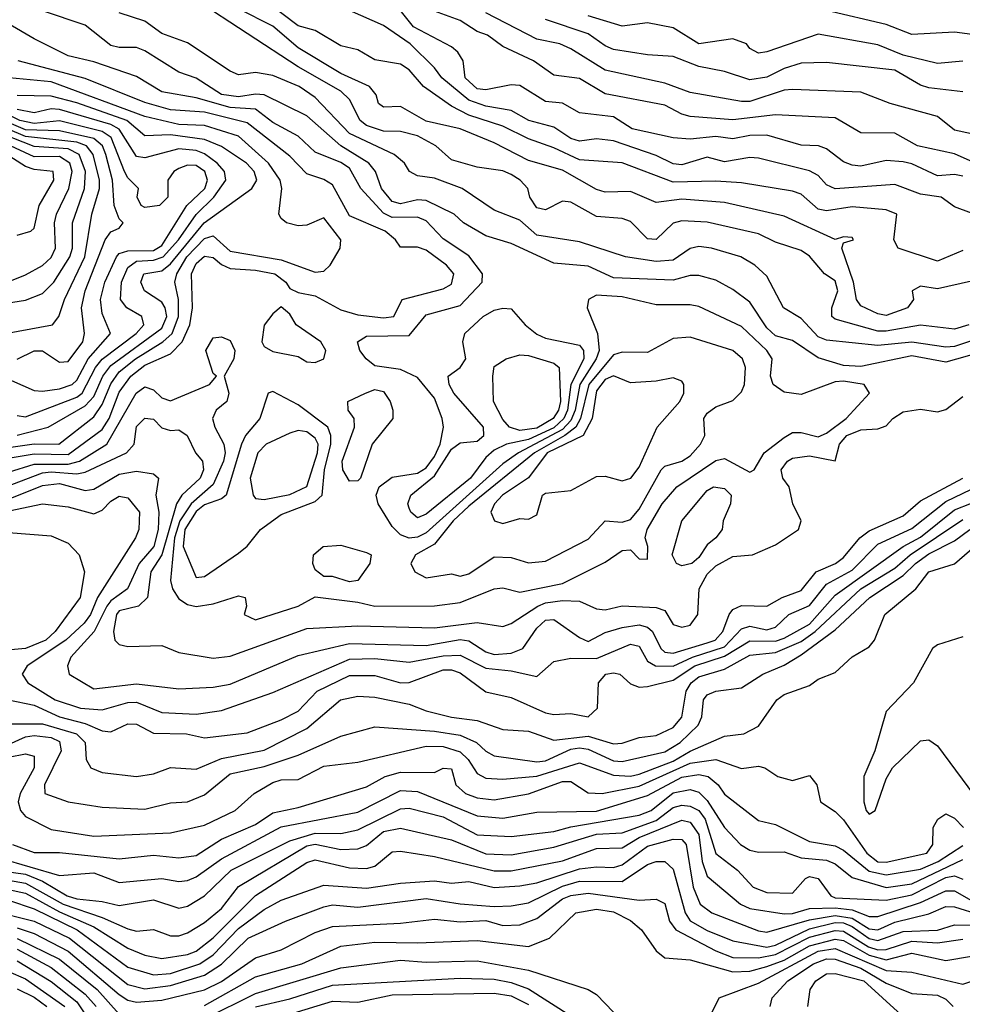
# Model space of a CAD drawing. Header units: metres. Extents: x -51132 to -49532, y -231222 to -229437.
# Tile 456 of 656: x -50107 to -50052, y -230456 to -230398. Entities that reach past the tile are written whole.
import ezdxf

# ---------------------------------------------------------------- set-up
doc = ezdxf.new("R2010")
doc.units = ezdxf.units.M
for name, color, linetype in [('CONTOUR_HALF', 8, 'Continuous'), ('CONTOUR_INDEX', 1, 'Continuous'), ('CONTOUR_INTER', 3, 'Continuous')]:
    doc.layers.add(name, color=color, linetype=linetype)

msp = doc.modelspace()

# ---------------------------------------------------------------- linework, layer by layer
at = {"layer": 'CONTOUR_HALF'}
for points, elevation in [([(-50051.08, -230416.687), (-50052.08, -230417.025), (-50052.58, -230417.065), (-50054.58, -230416.767), (-50056.58, -230416.969), (-50059.58, -230416.652), (-50060.08, -230416.464), (-50061.08, -230415.374), (-50062.11, -230414.759), (-50063.08, -230412.891), (-50063.784, -230412.259), (-50064.621, -230411.759), (-50066.343, -230411.259), (-50067.08, -230411.164), (-50067.58, -230411.275), (-50068.58, -230411.957), (-50069.58, -230412.047), (-50071.388, -230411.759), (-50074.08, -230410.883), (-50076.58, -230410.492), (-50077.58, -230409.617), (-50079.08, -230409.032), (-50080.972, -230407.759), (-50082.58, -230407.145), (-50083.58, -230407.017), (-50084.059, -230406.759), (-50084.349, -230406.259), (-50084.947, -230405.759), (-50087.58, -230404.519), (-50089.58, -230402.403), (-50090.523, -230401.759), (-50092.08, -230401.131), (-50093.08, -230400.947), (-50094.08, -230401.078), (-50094.58, -230400.862), (-50097.08, -230399.213), (-50098.58, -230398.658), (-50099.58, -230397.933), (-50101.08, -230397.449)], 50.5), ([(-50051.08, -230413.201), (-50053.08, -230413.641), (-50054.08, -230413.49), (-50054.566, -230413.759), (-50054.478, -230414.259), (-50054.844, -230414.759), (-50056.08, -230415.215), (-50056.58, -230415.116), (-50057.58, -230414.634), (-50057.836, -230414.259), (-50057.993, -230413.259), (-50058.694, -230411.259), (-50058.58, -230410.952), (-50057.995, -230410.759), (-50058.08, -230410.622), (-50058.58, -230410.599), (-50059.08, -230410.74), (-50062.08, -230409.374), (-50065.58, -230408.584), (-50068.08, -230408.372), (-50069.58, -230408.583), (-50071.08, -230407.936), (-50072.58, -230407.978), (-50073.08, -230407.809), (-50075.08, -230406.673), (-50077.08, -230406.114), (-50079.08, -230405.075), (-50081.08, -230404.253), (-50083.08, -230403.805), (-50084.58, -230402.936), (-50085.58, -230402.985), (-50085.863, -230402.759), (-50086.011, -230402.259), (-50086.41, -230401.759), (-50088.08, -230401.009), (-50090.58, -230399.498), (-50092.08, -230398.23), (-50094.08, -230397.213)], 51.5), ([(-50051.08, -230409.205), (-50052.08, -230408.825), (-50052.859, -230408.259), (-50054.08, -230408.079), (-50055.58, -230407.509), (-50059.08, -230407.778), (-50059.58, -230407.542), (-50060.08, -230406.996), (-50060.58, -230406.718), (-50063.58, -230405.968), (-50064.08, -230405.925), (-50065.58, -230406.196), (-50066.58, -230405.905), (-50068.08, -230406.365), (-50068.58, -230406.303), (-50069.58, -230405.807), (-50072.08, -230404.947), (-50073.08, -230404.848), (-50074.08, -230404.967), (-50074.58, -230404.827), (-50075.58, -230404.144), (-50077.06, -230403.759), (-50078.08, -230403.169), (-50079.58, -230402.925), (-50080.58, -230402.575), (-50082.153, -230401.259), (-50082.58, -230400.665), (-50084.006, -230399.259), (-50085.58, -230398.181), (-50087.58, -230397.298)], 52.5), ([(-50049.58, -230406.836), (-50052.08, -230405.726), (-50054.252, -230405.259), (-50055.58, -230404.511), (-50057.58, -230404.485), (-50059.08, -230403.597), (-50062.58, -230403.429), (-50065.08, -230403.722), (-50067.58, -230403.519), (-50068.08, -230403.392), (-50069.08, -230402.872), (-50072.58, -230402.189), (-50074.08, -230401.306), (-50075.58, -230401.094), (-50076.775, -230400.259), (-50078.58, -230399.41), (-50079.478, -230398.759), (-50080.08, -230398.53), (-50081.08, -230397.896), (-50082.8, -230397.259)], 53.5), ([(-50050.747, -230398.759), (-50052.08, -230398.571), (-50054.58, -230398.711), (-50056.08, -230398.124), (-50059.58, -230397.299)], 55.5), ([(-50107.58, -230424.407), (-50106.08, -230423.926), (-50104.08, -230423.929), (-50103.414, -230423.759), (-50101.806, -230422.759), (-50100.085, -230419.759), (-50099.58, -230419.402), (-50099.08, -230419.565), (-50098.58, -230420.03), (-50098.08, -230420.215), (-50095.783, -230419.259), (-50095.382, -230418.759), (-50095.58, -230418.607), (-50095.999, -230417.259), (-50095.58, -230416.515), (-50095.08, -230416.459), (-50094.58, -230416.67), (-50094.297, -230417.259), (-50094.357, -230417.759), (-50094.924, -230418.759), (-50094.659, -230419.759), (-50094.78, -230420.259), (-50095.405, -230420.759), (-50095.609, -230421.259), (-50095.478, -230421.759), (-50094.951, -230422.759), (-50094.869, -230423.259), (-50094.965, -230423.759), (-50095.58, -230425.128), (-50096.863, -230426.259), (-50097.526, -230427.259), (-50097.845, -230428.259), (-50098.075, -230430.759), (-50097.954, -230431.259), (-50097.58, -230431.835), (-50097.08, -230432.169), (-50096.58, -230432.29), (-50095.58, -230432.126), (-50094.08, -230431.658), (-50093.701, -230431.759), (-50093.609, -230432.259), (-50093.749, -230432.759), (-50093.08, -230433.06), (-50090.58, -230432.263), (-50089.58, -230431.722), (-50087.08, -230432.036), (-50086.08, -230432.275), (-50082.58, -230432.255), (-50081.08, -230432.054), (-50079.08, -230431.251), (-50078.58, -230431.196), (-50077.58, -230431.446), (-50075.08, -230430.943), (-50072.58, -230429.677), (-50071.58, -230429.009), (-50071.08, -230428.961), (-50070.58, -230429.483), (-50070.08, -230429.517), (-50070.075, -230428.759), (-50070.231, -230428.259), (-50070.1, -230427.759), (-50069.232, -230426.259), (-50068.372, -230425.259), (-50066.08, -230423.711), (-50065.58, -230423.601), (-50064.08, -230424.408), (-50063.836, -230424.259), (-50063.251, -230423.259), (-50062.08, -230422.362), (-50061.58, -230422.083), (-50061.08, -230422.069), (-50060.08, -230422.319), (-50059.58, -230422.111), (-50058.436, -230421.259), (-50057.064, -230419.759), (-50057.384, -230419.259), (-50058.58, -230419.057), (-50059.08, -230419.094), (-50061.08, -230419.843), (-50062.08, -230419.7), (-50062.723, -230419.259), (-50062.881, -230418.759), (-50062.779, -230417.759), (-50063.091, -230417.259), (-50064.58, -230415.847), (-50067.08, -230414.68), (-50067.58, -230414.572), (-50069.58, -230414.576), (-50071.58, -230414.113), (-50073.08, -230414.016), (-50073.543, -230414.259), (-50073.626, -230414.759), (-50073.026, -230416.259), (-50072.935, -230417.259), (-50073.1, -230417.759), (-50074.06, -230419.259), (-50074.325, -230420.759), (-50074.58, -230421.376), (-50075.08, -230421.898), (-50077.652, -230423.259), (-50078.58, -230423.91), (-50083.08, -230427.962), (-50083.58, -230428.214), (-50084.08, -230428.269), (-50084.58, -230428.076), (-50085.08, -230427.597), (-50085.884, -230426.259), (-50086.019, -230425.759), (-50085.842, -230425.259), (-50085.08, -230424.694), (-50083.58, -230424.452), (-50083.08, -230424.148), (-50082.58, -230423.481), (-50082.264, -230422.759), (-50082.062, -230421.759), (-50082.14, -230421.259), (-50082.58, -230420.059), (-50083.58, -230418.844), (-50084.58, -230418.377), (-50086.08, -230418.159), (-50086.6, -230417.759), (-50086.963, -230417.259), (-50087.107, -230416.759), (-50086.58, -230416.419), (-50084.08, -230416.387), (-50083.08, -230415.162), (-50081.08, -230414.623), (-50079.797, -230413.259), (-50079.765, -230412.759), (-50080.58, -230411.708), (-50082.08, -230410.712), (-50083.08, -230409.647), (-50083.58, -230409.427), (-50085.08, -230409.453), (-50085.58, -230409.202), (-50086.911, -230407.759), (-50087.58, -230406.56), (-50088.08, -230406.226), (-50089.58, -230405.626), (-50090.58, -230404.678), (-50092.08, -230403.872), (-50093.08, -230403.102), (-50094.58, -230403.007), (-50096.58, -230402.428), (-50098.58, -230402.083), (-50100.08, -230401.185), (-50102.58, -230400.315), (-50104.08, -230399.964), (-50106.08, -230398.978), (-50107.58, -230398.08)], 49.5), ([(-50051.58, -230402.076), (-50053.58, -230401.845), (-50054.08, -230401.681), (-50055.58, -230400.812), (-50059.58, -230400.354), (-50061.08, -230400.402), (-50062.08, -230400.718), (-50063.08, -230401.226), (-50064.08, -230401.368), (-50065.58, -230400.88), (-50067.08, -230400.584), (-50068.58, -230400.004), (-50070.08, -230399.912), (-50072.08, -230399.599), (-50072.58, -230399.387), (-50073.58, -230398.673), (-50076.08, -230397.84)], 54.5), ([(-50107.58, -230422.95), (-50106.08, -230422.731), (-50104.633, -230422.759), (-50102.58, -230421.159), (-50102.08, -230420.43), (-50101.58, -230419.217), (-50101.08, -230418.522), (-50100.137, -230417.759), (-50098.53, -230416.759), (-50097.983, -230416.259), (-50097.608, -230415.259), (-50097.612, -230414.259), (-50097.824, -230413.259), (-50097.699, -230412.759), (-50097.111, -230411.759), (-50096.08, -230410.689), (-50095.58, -230410.53), (-50094.58, -230411.439), (-50091.58, -230411.935), (-50089.58, -230412.659), (-50089.08, -230412.606), (-50088.701, -230412.259), (-50088.114, -230411.259), (-50088.087, -230410.759), (-50089.08, -230409.474), (-50090.08, -230409.909), (-50090.58, -230409.935), (-50091.276, -230409.759), (-50091.58, -230409.507), (-50091.717, -230409.259), (-50091.536, -230407.759), (-50091.646, -230407.259), (-50092.326, -230406.259), (-50094.08, -230404.688), (-50096.08, -230404.054), (-50097.58, -230403.999), (-50099.58, -230403.522), (-50105.08, -230401.493), (-50107.541, -230401.259)], 48.5), ([(-50107.08, -230417.774), (-50106.08, -230417.274), (-50105.58, -230417.276), (-50104.58, -230417.951), (-50104.08, -230417.901), (-50103.221, -230416.759), (-50103.126, -230416.259), (-50103.294, -230414.759), (-50103.084, -230413.759), (-50101.919, -230410.759), (-50101.58, -230410.29), (-50101.08, -230410.083), (-50100.845, -230409.759), (-50101.08, -230409.527), (-50101.388, -230408.759), (-50101.474, -230407.259), (-50101.876, -230405.759), (-50102.07, -230405.259), (-50102.58, -230404.816), (-50104.58, -230404.378), (-50106.58, -230404.317), (-50110.58, -230402.611)], 46.5), ([(-50107.08, -230421.086), (-50106.58, -230421.163), (-50103.58, -230419.996), (-50103.261, -230419.759), (-50102.468, -230418.259), (-50102.08, -230417.774), (-50100.095, -230416.259), (-50099.641, -230415.759), (-50099.758, -230415.259), (-50100.633, -230414.759), (-50101.002, -230414.259), (-50100.96, -230413.259), (-50100.58, -230412.391), (-50100.08, -230412.017), (-50099.08, -230411.956), (-50098.501, -230411.759), (-50097.616, -230410.759), (-50096.58, -230409.276), (-50095.53, -230408.259), (-50094.831, -230407.259), (-50094.91, -230406.759), (-50095.346, -230406.259), (-50096.08, -230405.723), (-50096.58, -230405.525), (-50097.58, -230405.431), (-50099.58, -230405.954), (-50100.08, -230405.882), (-50101.08, -230404.264), (-50101.58, -230403.994), (-50104.58, -230403.121), (-50105.08, -230403.087), (-50106.08, -230403.316), (-50107.08, -230403.115)], 47.5), ([(-50108.08, -230414.534), (-50106.58, -230414.305), (-50105.58, -230413.923), (-50104.924, -230413.259), (-50103.981, -230411.759), (-50103.832, -230411.259), (-50103.827, -230409.759), (-50103.117, -230407.759), (-50103.059, -230406.759), (-50103.433, -230405.759), (-50104.08, -230405.428), (-50106.08, -230405.296), (-50108.58, -230404.31)], 45.5), ([(-50107.08, -230410.489), (-50106.279, -230410.259), (-50106.08, -230410.083), (-50105.781, -230408.759), (-50104.919, -230407.259), (-50104.957, -230406.759), (-50106.08, -230406.631), (-50106.58, -230406.454), (-50108.494, -230405.259)], 44.5), ([(-50078.375, -230417.759), (-50077.58, -230417.514), (-50077.08, -230417.564), (-50075.58, -230418.004), (-50075.27, -230418.259), (-50075.194, -230420.259), (-50075.319, -230420.759), (-50075.624, -230421.259), (-50076.58, -230421.812), (-50077.58, -230421.953), (-50078.184, -230421.759), (-50078.58, -230421.308), (-50079.12, -230420.259), (-50079.16, -230418.759), (-50079.08, -230418.21), (-50078.375, -230417.759)], 50.5), ([(-50072.08, -230418.754), (-50072.58, -230418.968), (-50073.08, -230419.621), (-50073.344, -230421.259), (-50073.869, -230422.259), (-50075.978, -230423.259), (-50077.08, -230424.732), (-50078.6, -230425.759), (-50079.065, -230426.259), (-50079.281, -230426.759), (-50079.075, -230427.259), (-50078.58, -230427.414), (-50077.58, -230427.115), (-50077.08, -230427.169), (-50076.58, -230426.906), (-50076.243, -230425.759), (-50076.08, -230425.631), (-50074.58, -230425.483), (-50073.08, -230424.663), (-50072.58, -230424.628), (-50071.58, -230424.917), (-50071.067, -230424.759), (-50070.58, -230424.111), (-50069.526, -230421.759), (-50068.2, -230420.259), (-50067.96, -230419.759), (-50067.957, -230419.259), (-50068.08, -230419.068), (-50068.58, -230418.862), (-50069.58, -230419.07), (-50071.08, -230419.155), (-50072.08, -230418.754)], 48.5), ([(-50086.642, -230419.759), (-50086.08, -230419.546), (-50085.58, -230419.659), (-50085.183, -230420.259), (-50085.026, -230420.759), (-50085.041, -230421.259), (-50086.249, -230422.759), (-50086.925, -230424.759), (-50087.08, -230424.909), (-50087.58, -230424.921), (-50087.958, -230424.259), (-50087.997, -230423.759), (-50087.279, -230421.759), (-50087.305, -230421.259), (-50087.654, -230420.759), (-50087.668, -230420.259), (-50086.642, -230419.759)], 49.5), ([(-50091.08, -230422.11), (-50092.471, -230422.759), (-50092.944, -230423.259), (-50093.395, -230424.759), (-50093.224, -230425.759), (-50093.08, -230425.939), (-50092.58, -230426.012), (-50091.08, -230425.715), (-50090.08, -230425.239), (-50089.445, -230423.259), (-50089.421, -230422.759), (-50089.58, -230422.404), (-50090.08, -230422.027), (-50090.58, -230421.963), (-50091.08, -230422.11)], 48.5), ([(-50108.58, -230426.379), (-50105.58, -230425.186), (-50104.58, -230425.061), (-50103.08, -230425.483), (-50102.58, -230425.398), (-50101.08, -230424.522), (-50100.08, -230424.346), (-50099.08, -230424.501), (-50098.777, -230424.759), (-50098.931, -230425.759), (-50098.769, -230426.759), (-50098.808, -230427.759), (-50099.06, -230428.759), (-50099.912, -230429.759), (-50100.608, -230431.259), (-50101.58, -230431.956), (-50101.819, -230432.259), (-50102.55, -230433.759), (-50103.934, -230435.259), (-50104.129, -230435.759), (-50104.025, -230436.259), (-50102.58, -230437.117), (-50100.08, -230436.819), (-50097.58, -230437.127), (-50095.58, -230437.021), (-50094.58, -230436.841), (-50090.58, -230435.164), (-50087.58, -230434.466), (-50083.08, -230434.571), (-50081.08, -230434.223), (-50080.58, -230434.311), (-50079.58, -230434.947), (-50079.08, -230435.109), (-50078.08, -230435.035), (-50077.398, -230434.759), (-50076.58, -230433.551), (-50076.08, -230433.084), (-50075.58, -230433.057), (-50074.08, -230434.111), (-50073.58, -230434.334), (-50072.58, -230433.82), (-50071.58, -230433.513), (-50070.58, -230433.367), (-50070.08, -230433.492), (-50069.796, -230433.759), (-50069.301, -230434.759), (-50069.08, -230434.973), (-50068.58, -230435.032), (-50066.58, -230434.414), (-50066.124, -230434.259), (-50065.679, -230433.759), (-50065.307, -230432.759), (-50065.08, -230432.468), (-50064.58, -230432.218), (-50063.08, -230432.262), (-50062.196, -230431.759), (-50061.08, -230431.353), (-50060.184, -230430.259), (-50059.057, -230429.759), (-50058.58, -230429.406), (-50057.638, -230428.259), (-50057.08, -230427.849), (-50055.08, -230426.956), (-50054.08, -230426.089), (-50051.58, -230424.75)], 50.5), ([(-50107.58, -230437.768), (-50106.08, -230438.07), (-50104.586, -230438.759), (-50103.08, -230439.151), (-50102.08, -230439.586), (-50101.58, -230439.634), (-50100.58, -230439.175), (-50100.08, -230439.201), (-50099.08, -230439.719), (-50097.131, -230439.759), (-50096.08, -230439.997), (-50093.58, -230439.71), (-50091.58, -230438.939), (-50090.58, -230438.425), (-50089.464, -230437.259), (-50087.58, -230436.336), (-50086.08, -230436.336), (-50084.58, -230436.762), (-50084.08, -230436.739), (-50082.08, -230435.995), (-50081.58, -230436.009), (-50081.08, -230436.188), (-50079.58, -230437.29), (-50078.08, -230437.623), (-50076.08, -230438.53), (-50075.58, -230438.626), (-50074.58, -230438.576), (-50073.575, -230438.759), (-50073.026, -230438.259), (-50072.956, -230436.759), (-50072.533, -230436.259), (-50072.08, -230436.171), (-50071.713, -230436.259), (-50071.08, -230436.833), (-50070.58, -230437.024), (-50070.08, -230436.978), (-50068.58, -230436.607), (-50067.315, -230435.759), (-50065.58, -230435.209), (-50064.08, -230434.302), (-50062.58, -230434.329), (-50062.08, -230434.154), (-50060.58, -230433.321), (-50059.08, -230431.618), (-50055.08, -230428.76), (-50054.08, -230428.226), (-50052.08, -230426.612), (-50051.08, -230426.224)], 51.5), ([(-50107.58, -230427.937), (-50105.08, -230428.132), (-50104.08, -230428.564), (-50103.429, -230429.259), (-50103.127, -230430.259), (-50103.384, -230431.759), (-50104.844, -230433.759), (-50105.384, -230434.259), (-50106.58, -230434.747), (-50108.08, -230434.895)], 51.5), ([(-50107.58, -230440.394), (-50106.58, -230439.941), (-50106.08, -230439.849), (-50105.08, -230439.976), (-50104.58, -230440.217), (-50104.491, -230440.759), (-50105.473, -230442.759), (-50105.453, -230443.259), (-50104.08, -230443.744), (-50102.08, -230444.066), (-50099.58, -230444.18), (-50098.08, -230443.819), (-50097.08, -230443.753), (-50096.08, -230443.333), (-50094.58, -230442.104), (-50092.58, -230441.674), (-50090.58, -230441.003), (-50088.08, -230439.904), (-50086.08, -230439.344), (-50082.58, -230439.604), (-50081.08, -230439.836), (-50080.121, -230440.259), (-50079.58, -230440.783), (-50079.08, -230441.047), (-50076.58, -230441.401), (-50076.08, -230441.345), (-50074.58, -230440.657), (-50074.08, -230440.586), (-50073.58, -230440.662), (-50072.08, -230441.345), (-50071.58, -230441.383), (-50069.08, -230440.811), (-50068.177, -230440.259), (-50067.107, -230439.259), (-50066.897, -230438.759), (-50066.794, -230437.759), (-50066.58, -230437.475), (-50066.08, -230437.264), (-50064.58, -230437.068), (-50063.332, -230436.259), (-50062.08, -230435.721), (-50061.08, -230435.128), (-50059.08, -230433.652), (-50057.052, -230431.759), (-50055.08, -230430.461), (-50054.372, -230429.759), (-50053.58, -230429.197), (-50052.08, -230428.437), (-50051.176, -230427.759)], 52.5), ([(-50089.12, -230428.759), (-50088.08, -230428.693), (-50086.58, -230429.126), (-50086.309, -230429.259), (-50086.388, -230429.759), (-50087.08, -230430.755), (-50087.58, -230430.83), (-50088.58, -230430.525), (-50089.08, -230430.531), (-50089.58, -230430.127), (-50089.716, -230429.759), (-50089.687, -230429.259), (-50089.12, -230428.759)], 49.5), ([(-50107.345, -230446.259), (-50106.08, -230446.727), (-50104.58, -230446.716), (-50101.08, -230447.091), (-50099.08, -230446.874), (-50097.58, -230447.041), (-50096.58, -230446.892), (-50095.08, -230445.942), (-50093.08, -230445.09), (-50092.08, -230444.389), (-50090.58, -230444.091), (-50086.58, -230442.876), (-50085.485, -230442.259), (-50084.58, -230442.019), (-50082.58, -230442.03), (-50082.08, -230441.782), (-50081.58, -230441.808), (-50081.342, -230442.759), (-50080.768, -230443.259), (-50080.08, -230443.518), (-50079.08, -230443.635), (-50077.08, -230443.278), (-50075.08, -230442.553), (-50074.58, -230442.56), (-50073.58, -230443.231), (-50072.745, -230443.259), (-50070.58, -230442.826), (-50067.58, -230441.488), (-50066.08, -230441.267), (-50064.58, -230441.802), (-50063.58, -230441.664), (-50063.201, -230441.759), (-50062.436, -230442.259), (-50061.58, -230442.492), (-50060.58, -230442.196), (-50060.163, -230442.759), (-50059.933, -230443.759), (-50059.08, -230444.315), (-50058.58, -230444.812), (-50057.218, -230446.759), (-50056.58, -230447.266), (-50056.08, -230447.291), (-50053.709, -230446.759), (-50053.34, -230446.259), (-50053.32, -230445.259), (-50053.064, -230444.759), (-50052.58, -230444.456), (-50052.08, -230444.701), (-50051.556, -230445.259)], 53.5), ([(-50108.58, -230447.729), (-50106.58, -230447.991), (-50105.58, -230448.406), (-50104.149, -230449.259), (-50103.58, -230449.444), (-50102.08, -230449.596), (-50101.08, -230449.833), (-50099.08, -230449.511), (-50097.58, -230449.983), (-50097.08, -230449.88), (-50096.088, -230449.259), (-50094.521, -230447.759), (-50091.08, -230446.032), (-50089.58, -230445.581), (-50088.08, -230445.609), (-50087.08, -230445.402), (-50084.58, -230444.153), (-50084.08, -230444.116), (-50082.08, -230444.625), (-50080.08, -230445.68), (-50078.08, -230445.776), (-50075.58, -230445.496), (-50074.58, -230445.209), (-50070.58, -230444.526), (-50069.874, -230444.259), (-50068.58, -230443.228), (-50067.58, -230443.035), (-50067.08, -230443.189), (-50066.58, -230443.668), (-50065.58, -230445.254), (-50064.633, -230446.259), (-50064.08, -230446.589), (-50063.58, -230446.711), (-50062.08, -230446.684), (-50061.08, -230447.04), (-50059.58, -230447.175), (-50059.08, -230447.382), (-50058.08, -230448.192), (-50056.08, -230448.781), (-50054.58, -230448.571), (-50051.58, -230447.135)], 54.5), ([(-50107.58, -230448.904), (-50106.58, -230449.109), (-50104.58, -230450.204), (-50102.58, -230451.09), (-50100.58, -230452.34), (-50099.58, -230452.741), (-50098.58, -230452.949), (-50097.08, -230452.72), (-50096.58, -230452.523), (-50095.58, -230451.738), (-50093.08, -230449.25), (-50090.08, -230447.315), (-50089.58, -230447.16), (-50087.58, -230447.623), (-50086.58, -230447.665), (-50086.08, -230447.523), (-50085.08, -230446.683), (-50084.58, -230446.649), (-50082.58, -230446.957), (-50079.08, -230447.792), (-50078.08, -230447.798), (-50075.08, -230447.207), (-50073.08, -230446.497), (-50071.58, -230446.448), (-50070.58, -230445.847), (-50068.08, -230444.824), (-50067.58, -230444.944), (-50067.08, -230445.661), (-50066.891, -230447.259), (-50066.58, -230448.121), (-50064.627, -230449.759), (-50064.08, -230450.009), (-50062.08, -230450.328), (-50061.58, -230450.311), (-50060.58, -230450.015), (-50059.08, -230449.976), (-50058.08, -230450.096), (-50057.08, -230450.478), (-50056.58, -230450.48), (-50054.08, -230449.656), (-50052.58, -230448.966), (-50052.08, -230448.982), (-50049.58, -230450.405)], 55.5), ([(-50108.58, -230450.127), (-50106.08, -230450.764), (-50104.006, -230451.759), (-50100.58, -230454.48), (-50099.58, -230454.72), (-50098.08, -230454.537), (-50096.08, -230453.923), (-50095.08, -230453.278), (-50093.521, -230451.759), (-50091.339, -230450.759), (-50089.08, -230449.911), (-50088.58, -230449.8), (-50087.08, -230449.937), (-50083.08, -230449.424), (-50081.08, -230449.73), (-50079.08, -230449.901), (-50078.08, -230449.86), (-50077.08, -230449.672), (-50075.08, -230448.693), (-50074.08, -230448.412), (-50071.58, -230448.422), (-50070.08, -230447.436), (-50069.58, -230447.258), (-50069.08, -230447.255), (-50068.58, -230447.712), (-50067.88, -230450.259), (-50067.58, -230450.726), (-50066.58, -230451.304), (-50065.08, -230451.907), (-50063.08, -230452.275), (-50062.58, -230452.161), (-50060.58, -230451.206), (-50059.08, -230450.84), (-50058.58, -230450.856), (-50058.08, -230451.066), (-50057.08, -230451.767), (-50056.58, -230451.887), (-50055.08, -230451.356), (-50053.08, -230451.274), (-50052.08, -230450.973), (-50051.08, -230450.985)], 56.5), ([(-50096.08, -230455.712), (-50093.08, -230454.03), (-50090.376, -230453.259), (-50088.08, -230452.215), (-50086.08, -230451.979), (-50083.58, -230452.028), (-50080.08, -230451.886), (-50077.08, -230452.248), (-50075.838, -230451.759), (-50074.3, -230450.259), (-50073.08, -230450.044), (-50072.08, -230450.204), (-50071.08, -230450.724), (-50070.433, -230451.259), (-50069.58, -230452.499), (-50069.08, -230452.907), (-50067.58, -230453.025), (-50065.08, -230453.737), (-50064.08, -230453.684), (-50063.08, -230453.413), (-50062.08, -230453.038), (-50060.58, -230452.204), (-50059.08, -230451.818), (-50058.58, -230451.896), (-50057.08, -230452.741), (-50056.08, -230453.018), (-50054.58, -230452.631), (-50052.58, -230453.054), (-50051.08, -230452.817)], 57.5), ([(-50107.08, -230451.763), (-50104.58, -230452.987), (-50102.389, -230454.759), (-50101.08, -230456.22)], 57.5), ([(-50062.899, -230455.759), (-50062.784, -230455.259), (-50061.855, -230454.259), (-50060.346, -230453.259), (-50059.58, -230452.964), (-50059.08, -230452.984), (-50057.58, -230453.52), (-50056.08, -230454.403), (-50054.58, -230454.997), (-50053.08, -230455.101), (-50052.58, -230455.326), (-50052.157, -230455.759)], 58.5), ([(-50107.08, -230453.084), (-50105.08, -230454.286), (-50103.58, -230455.495), (-50103.058, -230456.259)], 58.5), ([(-50093.08, -230455.773), (-50091.08, -230455.305), (-50088.58, -230454.503), (-50081.08, -230454.095), (-50079.08, -230454.161), (-50078.08, -230454.347), (-50077.08, -230454.733), (-50074.58, -230456.303)], 58.5), ([(-50107.08, -230454.734), (-50106.08, -230455.221), (-50105.328, -230455.759)], 59.5)]:
    msp.add_lwpolyline(points, dxfattribs=dict(at, elevation=elevation))
at = {"layer": 'CONTOUR_INDEX'}
for points, elevation in [([(-50050.58, -230417.378), (-50052.58, -230417.954), (-50054.58, -230417.568), (-50057.58, -230418.195), (-50058.58, -230418.136), (-50060.08, -230417.685), (-50061.58, -230416.678), (-50062.58, -230416.396), (-50063.08, -230415.935), (-50064.08, -230414.416), (-50065.08, -230413.677), (-50066.08, -230413.132), (-50067.08, -230412.863), (-50067.58, -230412.868), (-50068.58, -230413.143), (-50072.08, -230412.997), (-50073.58, -230412.321), (-50075.58, -230412.14), (-50078.08, -230410.974), (-50079.58, -230410.532), (-50080.883, -230409.759), (-50081.441, -230409.259), (-50083.08, -230408.45), (-50083.58, -230408.428), (-50084.58, -230408.65), (-50085.08, -230408.517), (-50085.696, -230407.759), (-50086.041, -230406.759), (-50086.437, -230406.259), (-50088.087, -230405.259), (-50090.08, -230403.484), (-50092.58, -230402.262), (-50093.08, -230402.217), (-50094.08, -230402.369), (-50095.08, -230402.228), (-50096.58, -230401.287), (-50097.58, -230400.935), (-50099.58, -230399.682), (-50100.08, -230399.481), (-50101.08, -230399.486), (-50101.58, -230399.354), (-50103.08, -230398.168), (-50105.58, -230397.333)], 50), ([(-50051.58, -230400.271), (-50053.08, -230400.417), (-50055.08, -230399.921), (-50056.58, -230399.317), (-50060.08, -230398.694), (-50063.08, -230399.736), (-50063.58, -230399.81), (-50064.08, -230399.532), (-50064.276, -230399.259), (-50065.08, -230398.963), (-50067.08, -230399.259), (-50068.58, -230398.33), (-50070.08, -230398.029), (-50071.58, -230398.225), (-50073.58, -230397.618)], 55), ([(-50109.08, -230413.812), (-50106.58, -230412.822), (-50105.58, -230412.277), (-50105.08, -230411.809), (-50104.82, -230411.259), (-50104.878, -230409.759), (-50104.76, -230409.259), (-50104.042, -230407.759), (-50103.84, -230406.759), (-50103.974, -230406.259), (-50104.58, -230405.873), (-50106.08, -230405.894), (-50108.58, -230404.743)], 45), ([(-50079.739, -230415.259), (-50079.08, -230414.892), (-50078.58, -230414.768), (-50078.08, -230414.819), (-50077.266, -230415.759), (-50076.58, -230416.298), (-50076.08, -230416.542), (-50074.08, -230416.95), (-50073.849, -230417.259), (-50073.82, -230417.759), (-50074.586, -230419.259), (-50074.775, -230420.759), (-50074.994, -230421.259), (-50075.58, -230421.796), (-50077.08, -230422.486), (-50078.355, -230422.759), (-50079.08, -230423.108), (-50079.58, -230423.55), (-50080.483, -230424.759), (-50083.08, -230426.871), (-50083.58, -230427.075), (-50083.98, -230426.759), (-50084.08, -230426.508), (-50084.143, -230426.259), (-50083.985, -230425.759), (-50082.58, -230424.625), (-50081.58, -230423.043), (-50081.08, -230422.687), (-50080.08, -230422.588), (-50079.689, -230422.259), (-50079.718, -230421.759), (-50081.453, -230419.759), (-50081.717, -230419.259), (-50081.78, -230418.759), (-50081.075, -230418.259), (-50080.758, -230417.759), (-50080.918, -230416.759), (-50080.805, -230416.259), (-50079.739, -230415.259)], 50), ([(-50109.054, -230425.759), (-50105.58, -230424.44), (-50105.08, -230424.375), (-50103.58, -230424.503), (-50103.08, -230424.402), (-50100.666, -230423.259), (-50100.205, -230422.759), (-50100.08, -230421.722), (-50099.58, -230421.24), (-50099.08, -230421.295), (-50098.58, -230421.799), (-50098.08, -230421.947), (-50097.58, -230421.91), (-50097.092, -230422.259), (-50096.602, -230423.259), (-50096.206, -230423.759), (-50096.15, -230424.259), (-50096.341, -230424.759), (-50097.407, -230425.759), (-50097.731, -230426.259), (-50098.58, -230429.259), (-50099.231, -230430.259), (-50099.422, -230431.759), (-50099.961, -230432.259), (-50101.08, -230432.547), (-50101.251, -230432.759), (-50101.412, -230433.759), (-50101.338, -230434.259), (-50101.08, -230434.52), (-50100.58, -230434.642), (-50098.58, -230434.57), (-50097.58, -230434.99), (-50095.58, -230435.316), (-50094.58, -230435.193), (-50090.08, -230433.578), (-50087.08, -230433.414), (-50082.58, -230433.533), (-50080.08, -230433.216), (-50078.58, -230433.452), (-50078.08, -230433.291), (-50076.522, -230432.259), (-50076.08, -230432.074), (-50075.08, -230431.942), (-50074.08, -230431.973), (-50073.08, -230432.416), (-50072.58, -230432.473), (-50071.58, -230432.244), (-50069.58, -230432.351), (-50069.08, -230432.516), (-50068.58, -230433.34), (-50068.08, -230433.508), (-50067.58, -230433.387), (-50067.131, -230432.759), (-50067.056, -230431.259), (-50066.58, -230430.379), (-50066.08, -230429.895), (-50065.08, -230429.353), (-50063.923, -230429.259), (-50062.58, -230428.663), (-50061.235, -230427.759), (-50061.075, -230427.259), (-50061.559, -230426.259), (-50061.786, -230425.259), (-50062.142, -230424.759), (-50062.237, -230424.259), (-50061.871, -230423.759), (-50061.58, -230423.574), (-50060.58, -230423.443), (-50059.08, -230423.743), (-50058.832, -230422.759), (-50058.391, -230422.259), (-50057.58, -230421.921), (-50056.58, -230421.856), (-50056.08, -230421.677), (-50055.696, -230421.259), (-50055.08, -230420.86), (-50054.08, -230420.704), (-50053.08, -230420.862), (-50052.58, -230420.728), (-50051.58, -230419.971)], 50), ([(-50066.216, -230425.259), (-50065.58, -230425.363), (-50065.175, -230425.759), (-50065.216, -230426.259), (-50065.64, -230427.259), (-50065.716, -230427.759), (-50066.078, -230428.259), (-50066.58, -230428.661), (-50067.08, -230429.404), (-50067.489, -230429.759), (-50068.08, -230429.902), (-50068.392, -230429.759), (-50068.636, -230429.259), (-50068.069, -230427.259), (-50066.58, -230425.471), (-50066.216, -230425.259)], 50), ([(-50107.58, -230448.348), (-50106.58, -230448.528), (-50104.366, -230449.759), (-50102.08, -230450.549), (-50100.58, -230451.211), (-50100.08, -230451.334), (-50099.08, -230451.245), (-50098.08, -230451.611), (-50097.58, -230451.615), (-50097.08, -230451.442), (-50096.08, -230450.832), (-50095.08, -230450.002), (-50094.08, -230448.727), (-50090.08, -230446.326), (-50089.58, -230446.242), (-50088.08, -230446.546), (-50087.08, -230446.513), (-50086.58, -230446.312), (-50085.58, -230445.495), (-50084.58, -230445.296), (-50081.58, -230445.976), (-50079.58, -230446.801), (-50078.08, -230446.852), (-50075.58, -230446.411), (-50073.08, -230445.649), (-50071.58, -230445.572), (-50069.58, -230444.852), (-50068.58, -230444.081), (-50068.08, -230443.951), (-50067.58, -230443.997), (-50067.08, -230444.251), (-50066.715, -230444.759), (-50066.08, -230446.786), (-50064.812, -230447.759), (-50063.888, -230448.759), (-50063.08, -230449.063), (-50061.58, -230449.114), (-50060.826, -230448.259), (-50060.58, -230448.134), (-50060.08, -230448.251), (-50059.339, -230449.259), (-50059.08, -230449.381), (-50056.08, -230449.525), (-50054.58, -230449.212), (-50052.58, -230448.2), (-50052.08, -230448.086), (-50051.58, -230448.294)], 55)]:
    msp.add_lwpolyline(points, dxfattribs=dict(at, elevation=elevation))
at = {"layer": 'CONTOUR_INTER'}
for points, elevation in [([(-50051.235, -230415.759), (-50052.08, -230416.005), (-50054.08, -230415.772), (-50056.08, -230416.136), (-50056.58, -230416.118), (-50059.08, -230415.423), (-50059.267, -230415.259), (-50059.277, -230414.759), (-50058.929, -230413.759), (-50059.08, -230413.173), (-50059.695, -230412.759), (-50060.58, -230411.721), (-50061.08, -230411.39), (-50062.58, -230410.895), (-50063.58, -230410.421), (-50066.58, -230409.732), (-50068.08, -230409.66), (-50068.58, -230409.78), (-50069.58, -230410.74), (-50070.08, -230410.701), (-50071.08, -230409.684), (-50071.58, -230409.514), (-50073.08, -230409.406), (-50074.58, -230408.559), (-50075.08, -230408.499), (-50076.08, -230409.007), (-50076.58, -230408.883), (-50076.999, -230408.259), (-50077.117, -230407.759), (-50077.552, -230407.259), (-50078.08, -230406.932), (-50078.58, -230406.708), (-50080.08, -230406.494), (-50081.58, -230406.075), (-50082.504, -230405.259), (-50083.58, -230404.653), (-50084.58, -230404.415), (-50085.58, -230404.385), (-50086.58, -230404.06), (-50086.942, -230403.759), (-50087.58, -230402.539), (-50088.08, -230402.038), (-50090.58, -230400.603), (-50096.58, -230396.708)], 51), ([(-50051.58, -230411.4), (-50053.08, -230412.028), (-50055.391, -230411.259), (-50055.629, -230410.759), (-50055.451, -230409.259), (-50056.08, -230409.002), (-50058.08, -230408.834), (-50059.58, -230409.061), (-50060.08, -230408.963), (-50061.08, -230408.088), (-50061.58, -230407.909), (-50064.58, -230407.414), (-50066.08, -230407.32), (-50068.58, -230407.388), (-50071.58, -230406.252), (-50074.08, -230406.062), (-50075.58, -230405.366), (-50077.08, -230404.846), (-50078.58, -230404.088), (-50080.58, -230403.459), (-50081.58, -230402.917), (-50083.23, -230401.759), (-50084.08, -230400.797), (-50084.58, -230400.462), (-50086.08, -230400.201), (-50087.08, -230399.622), (-50088.08, -230399.381), (-50089.58, -230398.479), (-50090.58, -230398.207), (-50092.58, -230396.683)], 52), ([(-50051.58, -230407.031), (-50052.08, -230406.934), (-50053.08, -230407.019), (-50054.58, -230406.31), (-50055.08, -230406.197), (-50056.08, -230406.112), (-50057.58, -230406.44), (-50058.08, -230406.389), (-50058.58, -230406.196), (-50059.58, -230405.427), (-50060.056, -230405.259), (-50061.08, -230405.209), (-50063.08, -230404.63), (-50064.08, -230404.636), (-50065.08, -230404.838), (-50066.08, -230404.705), (-50067.58, -230404.852), (-50068.58, -230404.785), (-50070.993, -230404.259), (-50072.08, -230403.538), (-50074.08, -230403.313), (-50075.08, -230402.738), (-50076.08, -230402.638), (-50077.58, -230401.715), (-50078.08, -230401.671), (-50079.58, -230401.966), (-50080.08, -230401.9), (-50080.778, -230401.259), (-50080.9, -230400.259), (-50081.221, -230399.759), (-50081.58, -230399.431), (-50083.814, -230398.259), (-50085.08, -230396.679)], 53), ([(-50051.08, -230404.554), (-50052.08, -230404.326), (-50053.08, -230403.53), (-50055.848, -230402.759), (-50057.58, -230402.105), (-50061.58, -230401.94), (-50062.08, -230401.981), (-50064.08, -230402.64), (-50064.58, -230402.647), (-50067.58, -230402.12), (-50069.08, -230401.562), (-50072.58, -230400.804), (-50074.58, -230399.549), (-50075.23, -230399.259), (-50076.58, -230398.989), (-50079.58, -230397.442)], 54), ([(-50108.08, -230423.668), (-50106.08, -230423.321), (-50104.08, -230423.357), (-50102.08, -230421.896), (-50101.681, -230421.259), (-50101.08, -230419.699), (-50100.405, -230418.759), (-50099.58, -230418.126), (-50098.08, -230417.452), (-50097.386, -230416.759), (-50096.95, -230415.759), (-50096.789, -230414.759), (-50096.836, -230412.759), (-50096.58, -230412.162), (-50096.08, -230411.724), (-50095.58, -230411.794), (-50095.08, -230412.22), (-50094.58, -230412.45), (-50093.08, -230412.537), (-50091.959, -230412.759), (-50091.305, -230413.259), (-50091.08, -230413.623), (-50090.58, -230413.853), (-50089.58, -230414.052), (-50088.08, -230414.877), (-50087.08, -230415.175), (-50085.58, -230415.346), (-50084.968, -230415.259), (-50084.481, -230414.259), (-50082.08, -230413.65), (-50081.58, -230413.365), (-50081.443, -230412.759), (-50081.881, -230412.259), (-50083.08, -230411.38), (-50083.58, -230411.204), (-50084.58, -230411.205), (-50084.88, -230410.759), (-50085.479, -230410.259), (-50087.58, -230409.364), (-50088.58, -230407.547), (-50089.08, -230407.223), (-50090.08, -230406.888), (-50091.08, -230405.85), (-50093.58, -230403.9), (-50096.08, -230403.272), (-50098.08, -230403.136), (-50099.58, -230402.709), (-50103.08, -230401.301), (-50107.016, -230400.259)], 49), ([(-50108.08, -230418.726), (-50106.08, -230419.612), (-50105.58, -230419.655), (-50104.58, -230419.513), (-50103.852, -230419.259), (-50103.58, -230418.997), (-50102.902, -230417.759), (-50101.591, -230416.259), (-50102.08, -230415.091), (-50102.184, -230414.259), (-50101.937, -230413.259), (-50101.242, -230411.759), (-50101.08, -230411.572), (-50100.58, -230411.408), (-50099.08, -230411.388), (-50098.58, -230411.093), (-50097.109, -230408.759), (-50096.07, -230407.759), (-50095.905, -230407.259), (-50096.054, -230406.759), (-50096.58, -230406.413), (-50097.08, -230406.379), (-50097.58, -230406.577), (-50097.874, -230406.759), (-50098.231, -230407.259), (-50098.225, -230408.259), (-50098.73, -230408.759), (-50099.58, -230408.876), (-50099.799, -230408.759), (-50100.033, -230408.259), (-50099.952, -230407.759), (-50100.58, -230407.127), (-50100.769, -230406.759), (-50101.559, -230404.759), (-50102.08, -230404.417), (-50104.58, -230403.778), (-50106.08, -230403.934), (-50106.914, -230403.759), (-50110.08, -230402.196)], 47), ([(-50107.08, -230422.226), (-50105.251, -230421.759), (-50103.08, -230420.507), (-50102.58, -230419.955), (-50102.043, -230418.759), (-50101.58, -230418.147), (-50098.58, -230415.943), (-50098.29, -230415.259), (-50098.391, -230414.759), (-50098.58, -230414.425), (-50099.601, -230413.759), (-50099.826, -230413.259), (-50099.634, -230412.759), (-50098.58, -230412.586), (-50098.08, -230412.171), (-50096.098, -230409.759), (-50093.303, -230407.759), (-50093.018, -230407.259), (-50093.171, -230406.759), (-50093.613, -230406.259), (-50095.08, -230405.285), (-50096.08, -230404.868), (-50098.08, -230404.603), (-50099.58, -230404.655), (-50100.63, -230403.759), (-50103.58, -230402.732), (-50105.08, -230402.33), (-50107.08, -230402.305)], 48), ([(-50109.58, -230416.602), (-50104.996, -230415.759), (-50104.623, -230415.259), (-50104.291, -230414.259), (-50103.105, -230411.759), (-50102.695, -230409.259), (-50102.25, -230407.759), (-50102.242, -230407.259), (-50102.61, -230405.759), (-50102.999, -230405.259), (-50103.58, -230405.041), (-50106.58, -230404.705), (-50108.58, -230403.868)], 46), ([(-50091.58, -230414.7), (-50092.08, -230415.116), (-50092.58, -230415.78), (-50092.72, -230416.759), (-50092.58, -230417.026), (-50092.08, -230417.319), (-50090.58, -230417.604), (-50090.08, -230417.926), (-50089.58, -230417.975), (-50089.081, -230417.759), (-50088.971, -230417.259), (-50089.253, -230416.759), (-50090.697, -230415.759), (-50091.08, -230415.133), (-50091.58, -230414.7)], 49), ([(-50068.58, -230416.561), (-50070.08, -230417.388), (-50071.58, -230417.359), (-50072.08, -230417.521), (-50073.529, -230419.259), (-50074.011, -230421.259), (-50074.299, -230421.759), (-50074.942, -230422.259), (-50076.722, -230423.259), (-50080.58, -230426.389), (-50081.488, -230427.259), (-50082.58, -230428.628), (-50083.694, -230429.259), (-50083.984, -230429.759), (-50083.744, -230430.259), (-50083.08, -230430.601), (-50081.58, -230430.369), (-50081.08, -230430.5), (-50080.58, -230430.373), (-50079.08, -230429.374), (-50078.08, -230429.41), (-50077.08, -230429.714), (-50076.08, -230429.631), (-50073.58, -230428.333), (-50072.58, -230427.249), (-50071.58, -230427.343), (-50071.08, -230427.174), (-50070.58, -230426.579), (-50069.295, -230424.259), (-50069.08, -230424.057), (-50068.08, -230423.752), (-50067.58, -230423.446), (-50066.979, -230422.759), (-50066.724, -230422.259), (-50066.789, -230421.259), (-50066.58, -230420.947), (-50066.08, -230420.56), (-50065.08, -230420.188), (-50064.58, -230419.686), (-50064.391, -230419.259), (-50064.339, -230418.259), (-50064.509, -230417.759), (-50065.08, -230417.268), (-50067.58, -230416.477), (-50068.58, -230416.561)], 49), ([(-50092.08, -230419.675), (-50092.356, -230419.759), (-50092.836, -230421.259), (-50093.668, -230422.259), (-50093.903, -230422.759), (-50094.813, -230425.759), (-50095.08, -230425.971), (-50096.08, -230426.326), (-50096.58, -230426.704), (-50097.229, -230427.759), (-50097.333, -230428.759), (-50096.58, -230430.585), (-50096.08, -230430.531), (-50094.08, -230429.154), (-50093.58, -230428.739), (-50092.79, -230427.759), (-50091.58, -230426.879), (-50089.58, -230426.129), (-50089.183, -230425.759), (-50089.032, -230424.259), (-50088.676, -230422.759), (-50088.668, -230422.259), (-50088.847, -230421.759), (-50090.58, -230420.459), (-50092.08, -230419.675)], 49), ([(-50107.917, -230426.759), (-50105.58, -230426.263), (-50104.08, -230426.435), (-50102.58, -230426.851), (-50102.08, -230426.636), (-50101.58, -230426.113), (-50101.08, -230425.804), (-50100.58, -230425.902), (-50099.89, -230426.759), (-50099.932, -230427.759), (-50100.14, -230428.259), (-50102.358, -230431.759), (-50102.779, -230432.759), (-50103.134, -230433.259), (-50104.217, -230434.259), (-50106.485, -230435.759), (-50106.781, -230436.259), (-50106.454, -230436.759), (-50104.846, -230437.759), (-50103.362, -230438.259), (-50102.08, -230438.356), (-50100.58, -230437.912), (-50100.08, -230437.903), (-50098.58, -230438.515), (-50096.58, -230438.607), (-50095.08, -230438.384), (-50092.08, -230437.336), (-50087.58, -230435.368), (-50086.08, -230435.33), (-50084.08, -230435.561), (-50082.08, -230435.178), (-50081.08, -230435.15), (-50079.58, -230435.912), (-50078.08, -230436.055), (-50076.58, -230436.402), (-50075.58, -230435.515), (-50074.58, -230435.315), (-50073.08, -230435.332), (-50071.08, -230434.5), (-50070.58, -230434.619), (-50070.08, -230435.486), (-50069.619, -230435.759), (-50068.58, -230435.797), (-50067.443, -230435.259), (-50065.58, -230434.647), (-50064.58, -230433.602), (-50064.08, -230433.441), (-50063.08, -230433.653), (-50062.58, -230433.498), (-50061.796, -230432.759), (-50060.58, -230432.232), (-50059.58, -230430.979), (-50058.08, -230430.151), (-50056.58, -230428.635), (-50054.58, -230427.717), (-50052.58, -230426.122), (-50051.08, -230425.394)], 51), ([(-50107.58, -230439.174), (-50105.58, -230439.169), (-50103.589, -230439.759), (-50103.086, -230440.259), (-50103.022, -230441.259), (-50102.759, -230441.759), (-50102.08, -230442.035), (-50100.08, -230442.257), (-50099.08, -230442.105), (-50098.08, -230441.739), (-50096.58, -230441.842), (-50095.08, -230441.21), (-50092.58, -230440.71), (-50090.08, -230439.451), (-50088.103, -230437.759), (-50087.08, -230437.546), (-50086.08, -230437.613), (-50084.08, -230438.02), (-50083.08, -230438.408), (-50081.58, -230438.778), (-50080.08, -230438.973), (-50078.58, -230439.502), (-50077.08, -230439.605), (-50075.58, -230440.123), (-50073.58, -230439.895), (-50072.08, -230440.348), (-50071.58, -230440.309), (-50070.58, -230439.97), (-50069.58, -230439.863), (-50068.58, -230439.389), (-50068.08, -230438.785), (-50067.816, -230437.259), (-50067.52, -230436.759), (-50067.08, -230436.406), (-50065.58, -230435.971), (-50064.08, -230435.136), (-50062.58, -230434.983), (-50061.08, -230434.338), (-50060.251, -230433.759), (-50057.572, -230431.259), (-50055.58, -230430.041), (-50054.68, -230429.259), (-50051.58, -230427.179)], 52), ([(-50107.58, -230441.126), (-50106.58, -230440.94), (-50106.08, -230441.067), (-50106.085, -230441.759), (-50106.904, -230443.259), (-50107.005, -230443.759), (-50106.875, -230444.259), (-50106.58, -230444.605), (-50105.08, -230445.369), (-50102.58, -230445.762), (-50098.08, -230445.562), (-50096.08, -230445.116), (-50094.291, -230444.259), (-50093.162, -230443.259), (-50092.08, -230442.61), (-50091.58, -230442.457), (-50090.58, -230442.448), (-50089.08, -230441.651), (-50087.08, -230441.423), (-50083.08, -230440.493), (-50082.08, -230440.503), (-50081.08, -230440.822), (-50080.609, -230441.259), (-50080.08, -230442.092), (-50079.58, -230442.367), (-50078.58, -230442.415), (-50076.58, -230442.246), (-50074.08, -230441.456), (-50072.08, -230442.178), (-50071.08, -230442.25), (-50070.58, -230442.131), (-50068.58, -230441.361), (-50067.58, -230440.785), (-50065.58, -230439.905), (-50064.444, -230439.759), (-50063.58, -230439.312), (-50062.5, -230437.759), (-50062.08, -230437.456), (-50060.58, -230436.929), (-50060.08, -230436.555), (-50059.08, -230436.157), (-50058.08, -230435.232), (-50057.08, -230434.648), (-50056.769, -230434.259), (-50056.17, -230432.759), (-50054.339, -230431.259), (-50053.58, -230430.242), (-50052.08, -230429.777), (-50050.896, -230428.759)], 53), ([(-50051.58, -230434.071), (-50053.08, -230434.53), (-50053.366, -230434.759), (-50054.481, -230436.759), (-50056.08, -230438.449), (-50056.755, -230440.759), (-50057.404, -230442.259), (-50057.397, -230443.759), (-50057.253, -230444.259), (-50057.08, -230444.474), (-50056.722, -230444.259), (-50056.08, -230442.403), (-50055.707, -230441.759), (-50054.08, -230440.169), (-50053.58, -230440.121), (-50053.08, -230440.468), (-50050.58, -230443.85)], 53), ([(-50108.08, -230447.051), (-50104.58, -230448.066), (-50102.58, -230447.911), (-50101.08, -230448.493), (-50098.58, -230448.246), (-50097.58, -230448.429), (-50097.08, -230448.371), (-50096.58, -230448.151), (-50095.08, -230447.1), (-50091.58, -230445.217), (-50087.08, -230444.352), (-50084.58, -230443.077), (-50083.58, -230443.146), (-50080.08, -230444.563), (-50078.58, -230444.706), (-50076.58, -230444.358), (-50073.08, -230444.303), (-50070.08, -230443.373), (-50068.08, -230442.306), (-50067.08, -230442.148), (-50066.536, -230442.259), (-50065.938, -230442.759), (-50065.58, -230443.3), (-50063.58, -230444.855), (-50062.58, -230445.083), (-50060.58, -230446.071), (-50059.08, -230446.324), (-50058.58, -230446.581), (-50057.08, -230447.815), (-50056.08, -230448.039), (-50054.08, -230447.697), (-50053.037, -230447.259), (-50051.58, -230446.314)], 54), ([(-50107.58, -230449.528), (-50106.08, -230450.038), (-50103.561, -230451.259), (-50100.58, -230453.447), (-50099.08, -230453.908), (-50098.08, -230453.818), (-50096.349, -230453.259), (-50095.58, -230452.734), (-50094.08, -230451.182), (-50092.58, -230450.075), (-50091.58, -230449.515), (-50089.08, -230448.641), (-50086.58, -230448.819), (-50084.58, -230448.521), (-50082.58, -230448.397), (-50081.58, -230448.516), (-50080.58, -230448.433), (-50079.08, -230448.776), (-50077.58, -230448.689), (-50076.58, -230448.505), (-50074.08, -230447.687), (-50073.08, -230447.56), (-50072.08, -230447.606), (-50071.58, -230447.442), (-50070.08, -230446.354), (-50068.58, -230445.939), (-50068.08, -230445.961), (-50067.817, -230446.259), (-50067.411, -230448.759), (-50067.008, -230449.759), (-50066.313, -230450.259), (-50063.58, -230451.313), (-50063.08, -230451.401), (-50060.58, -230450.683), (-50059.08, -230450.414), (-50058.08, -230450.575), (-50057.08, -230451.197), (-50056.58, -230451.268), (-50055.58, -230450.813), (-50053.58, -230450.315), (-50052.58, -230449.898), (-50052.08, -230449.922), (-50050.58, -230450.383)], 56), ([(-50107.08, -230451.138), (-50106.08, -230451.474), (-50104.08, -230452.516), (-50101.08, -230455.058), (-50100.58, -230455.387), (-50100.08, -230455.511), (-50098.58, -230455.389), (-50096.08, -230454.794), (-50095.08, -230454.291), (-50093.08, -230452.913), (-50091.58, -230452.434), (-50089.58, -230451.412), (-50088.58, -230451.071), (-50084.58, -230450.869), (-50082.58, -230450.636), (-50081.08, -230450.798), (-50079.58, -230450.711), (-50078.58, -230451.002), (-50077.58, -230450.969), (-50076.58, -230450.603), (-50075.08, -230449.444), (-50074.58, -230449.24), (-50073.58, -230449.115), (-50070.58, -230449.525), (-50069.58, -230449.467), (-50069.08, -230449.71), (-50068.802, -230450.759), (-50068.429, -230451.259), (-50066.08, -230452.502), (-50065.08, -230452.889), (-50063.58, -230452.899), (-50062.58, -230452.717), (-50060.58, -230451.701), (-50059.08, -230451.309), (-50058.58, -230451.34), (-50057.114, -230452.259), (-50056.58, -230452.433), (-50056.08, -230452.42), (-50054.58, -230451.922), (-50053.08, -230452.028), (-50051.58, -230451.815)], 57), ([(-50107.08, -230452.4), (-50105.08, -230453.47), (-50103.08, -230455.033), (-50102.429, -230455.759)], 58), ([(-50067.08, -230457.653), (-50065.885, -230455.259), (-50063.58, -230454.389), (-50060.08, -230452.52), (-50059.08, -230452.364), (-50056.08, -230453.654), (-50054.58, -230453.757), (-50051.58, -230454.449), (-50050.58, -230454.113), (-50050.215, -230454.259), (-50049.345, -230455.259), (-50048.58, -230456.793)], 58), ([(-50096.08, -230456.496), (-50093.08, -230454.993), (-50088.08, -230453.485), (-50084.58, -230453.052), (-50083.08, -230453.158), (-50080.08, -230453.09), (-50077.08, -230453.637), (-50073.58, -230454.767), (-50073.08, -230455.059), (-50072.08, -230456.102)], 58), ([(-50107.58, -230453.71), (-50106.58, -230454.13), (-50104.283, -230455.759)], 59), ([(-50060.676, -230455.759), (-50060.548, -230454.759), (-50060.216, -230454.259), (-50059.58, -230453.845), (-50059.08, -230453.819), (-50057.395, -230454.259), (-50055.207, -230456.259)], 59), ([(-50091.08, -230456.209), (-50088.58, -230455.45), (-50087.08, -230455.513), (-50085.08, -230455.075), (-50079.08, -230454.98), (-50078.08, -230455.146), (-50077.08, -230455.65)], 59)]:
    msp.add_lwpolyline(points, dxfattribs=dict(at, elevation=elevation))

doc.saveas('drawing.dxf')
